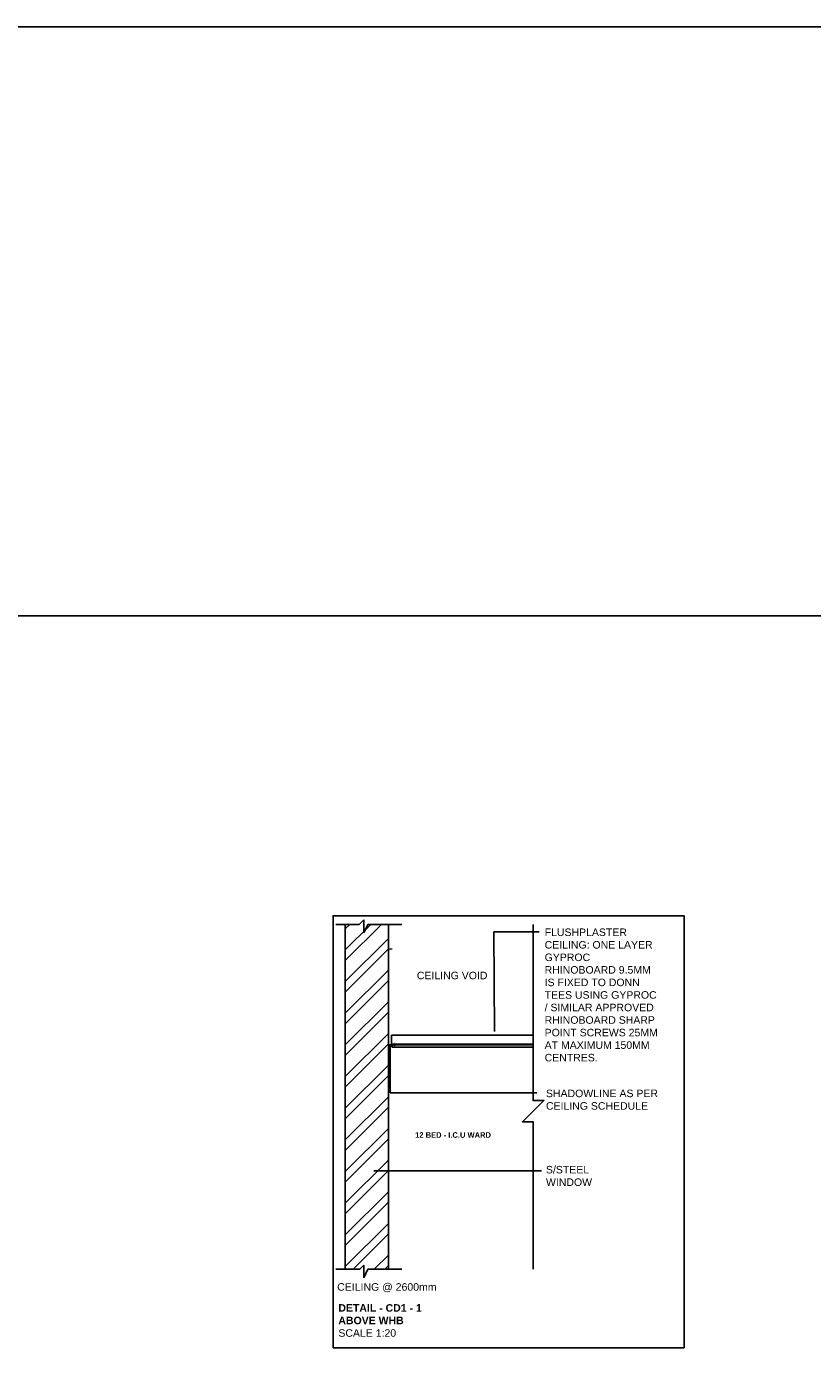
# Model space of a CAD drawing. Header units: millimetres. Extents: x -115474967 to 444143, y -74377 to 241828222.
# Tile 461 of 590: x 53603 to 57781, y 35823 to 42981. Entities that reach past the tile are written whole.
import ezdxf

# ---------------------------------------------------------------- set-up
doc = ezdxf.new("R2010")
doc.units = ezdxf.units.MM
doc.header["$MEASUREMENT"] = 0
for name, color, linetype in [('0-ELEV.25', 4, 'Continuous'), ('0-ELEV.35', 2, 'Continuous'), ('00-6 H-Brickwork', 9, 'Continuous'), ('CEIL-PLAN', 7, 'Continuous'), ('TEXT-20', 2, 'Continuous'), ('WALL', 1, 'Continuous'), ('WIND', 7, 'Continuous')]:
    doc.layers.add(name, color=color, linetype=linetype)
for name, color, linetype, lineweight in [('1 Labels', 2, 'Continuous', 35), ('G-ANNO-TEXT', 231, 'Continuous', 9), ('LAYER_1', 5, 'Continuous', 18), ('THIN', 6, 'Continuous', 9)]:
    doc.layers.add(name, color=color, linetype=linetype, lineweight=lineweight)
doc.styles.add('Arial_2', font='arial.ttf', dxfattribs={"height": 150})
doc.styles.add('DIMS', font='simplex.shx')
doc.dimstyles.new('DIM-20', dxfattribs={"dimscale": 4, "dimtxt": 10, "dimasz": 8, "dimexe": 10, "dimexo": 5, "dimgap": 4, "dimtad": 1, "dimdec": 0, "dimrnd": 5, "dimdsep": 46, "dimtxsty": 'DIMS', "dimblk": 'ARCHTICK', "dimcen": 25, "dimdle": 10, "dimclrd": 9, "dimclre": 9, "dimclrt": 4, "dimadec": 0, "dimazin": 0, "dimtfac": 1, "dimtdec": 0, "dimtmove": 2, "dimatfit": 2, "dimfxl": 1, "dimtolj": 1, "dimtzin": 0, "dimarcsym": 0})

# ---------------------------------------------------------------- blocks, each defined once
blk = doc.blocks.new('_ArchTick')
at = {"color": 0, "linetype": 'ByBlock', "const_width": 0.15}
blk.add_lwpolyline([(-0.5, -0.5), (0.5, 0.5)], dxfattribs=at)

msp = doc.modelspace()

# ---------------------------------------------------------------- hatches: boundary and pattern name
at = {"lineweight": 18}
msp.add_hatch(color=253, dxfattribs=at).paths.add_polyline_path([(55559.73104, 37569.47232), (55557.85604, 37569.47232), (55557.85604, 37570.47232), (55559.73104, 37570.47232), (55559.73104, 37569.97232)], flags=0)
msp.add_hatch(color=253, dxfattribs=at).paths.add_polyline_path([(55559.73104, 37569.47232), (55557.85604, 37569.47232), (55557.85604, 37570.47232), (55559.73104, 37570.47232), (55559.73104, 37569.97232)], flags=0)
at = {"layer": '00-6 H-Brickwork'}
h = msp.add_hatch(dxfattribs=at)
h.set_pattern_fill('ANSI32', color=256, scale=12.5, angle=360, style=0)
h.set_pattern_definition([(45, (-161769.12, 343321.11), (-84.1899, 84.1899), []), (45, (-161712.99, 343321.11), (-84.1899, 84.1899), [])])
h.paths.add_polyline_path([(55526.35289, 38208.58827), (55296.35289, 38208.58827), (55296.35289, 36374.47115), (55526.35289, 36374.47115)])

# ---------------------------------------------------------------- linework, layer by layer
at = {"lineweight": 18}
for p, q in [((55527.35288, 37570.2917), (55568.35289, 37570.2917, -263.71006)), ((55527.35288, 37569.7917), (55568.35289, 37569.7917, -263.71006)), ((55568.35289, 37569.2917, -263.71006), (55546.85289, 37569.2917, -263.71006)), ((55568.35289, 37569.2917, -263.71006), (55546.85289, 37569.2917, -263.71006)), ((55557.85604, 37563.44148, -201.23011), (55559.73104, 37563.44148, -201.23011)), ((55557.85604, 37563.44148, -201.23011), (55559.73104, 37563.44148, -201.23011))]:
    msp.add_line(p, q, dxfattribs=at)
for p, q in [((55546.35289, 37568.7917, -263.71006), (56296.18724, 37568.7917, -263.71006)), ((55546.35289, 37556.55198), (56296.18724, 37556.55198))]:
    msp.add_line(p, q)
msp.add_lwpolyline([(14259.94508, 42981.12756), (127356.6548, 42981.12756), (127356.6548, 29513.51943), (14259.94508, 29513.51943)], close=True)
at = {"lineweight": 18, "flags": 128}
msp.add_lwpolyline([(55526.85289, 37570.7917), (55526.85289, 37591.7917), (55526.35289, 37591.7917), (55526.35289, 37570.7917)], dxfattribs=at)
at = {"lineweight": 18, "elevation": -263.71006, "flags": 128}
msp.add_lwpolyline([(55546.35289, 37568.7917), (55546.35289, 37556.55198), (55545.85289, 37556.55198), (55545.85289, 37568.7917)], dxfattribs=at)
at = {"lineweight": 18, "elevation": -201.23011, "flags": 128}
msp.add_lwpolyline([(55557.85604, 37570.8317), (55559.73104, 37570.8317), (55559.73104, 37568.00545), (55557.85604, 37568.00545)], close=True, dxfattribs=at)
msp.add_lwpolyline([(55557.85604, 37570.8317), (55559.73104, 37570.8317), (55559.73104, 37568.00545), (55557.85604, 37568.00545)], close=True, dxfattribs=at)
at = {"lineweight": 18}
for centre, radius, start, end in [((55527.35289, 37570.7917), 1, 180, 269.999427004), ((55527.35289, 37570.7917), 0.5, 180, 269.998854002), ((55546.85289, 37568.7917, -263.71006), 1, 90.000573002, 180), ((55546.85289, 37568.7917, -263.71006), 1, 90.000573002, 180), ((55546.85289, 37568.7917, -263.71006), 0.5, 90.001145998, 180), ((55546.85289, 37568.7917, -263.71006), 0.5, 90.001145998, 180), ((55558.79354, 37574.05931, -201.23011), 1.02827, 24.254938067, 155.745061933), ((55558.79354, 37574.05931, -201.23011), 1.02827, 24.254938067, 155.745061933), ((55568.35289, 37569.7917, -263.71006), 0.5, 269.998854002, 90.001145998), ((55568.35289, 37569.7917, -263.71006), 0.5, 269.998854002, 90.001145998)]:
    msp.add_arc(centre, radius, start, end, dxfattribs=at)
at = {"layer": '0-ELEV.25'}
for points in [[(67469.71469, 29882.47776), (49844.19573, 29882.47776), (49844.19573, 39849.4047), (67469.71469, 39849.4047)], [(57099.62604, 35957.26526), (55232.14114, 35957.26526), (55232.14114, 38254.69322), (57099.62604, 38254.69322)]]:
    msp.add_lwpolyline(points, close=True, dxfattribs=at)
at = {"layer": '0-ELEV.35'}
msp.add_line((55546.35289, 37568.83173, 161.36781), (55546.35289, 37556.55198), dxfattribs=at)
at = {"layer": '1 Labels'}
msp.add_lwpolyline([(55546.35289, 37556.55198), (55546.35289, 37568.8317)], dxfattribs=at)
at = {"layer": 'CEIL-PLAN'}
for points, elevation in [([(56292.00762, 37619.04665), (55542.35289, 37619.0463)], -114121.25119), ([(55542.35289, 37571.8317), (56296.18724, 37571.8317)], -201.23011)]:
    msp.add_lwpolyline(points, dxfattribs=dict(at, elevation=elevation))
msp.add_lwpolyline([(55542.35289, 37571.8317), (55542.35289, 37619.0463)], dxfattribs=at)
at = {"layer": 'LAYER_1', "color": 7}
for p, q in [((55557.85604, 37574.48172, -201.23011), (55557.85604, 37570.8317, -201.23011)), ((55557.85604, 37574.48172, -201.23011), (55557.85604, 37570.8317, -201.23011)), ((55557.85604, 37566.5192, -201.23011), (55557.85604, 37563.44148, -201.23011)), ((55557.85604, 37566.5192, -201.23011), (55557.85604, 37563.44148, -201.23011)), ((55559.73104, 37574.48172, -201.23011), (55559.73104, 37570.8317, -201.23011)), ((55559.73104, 37574.48172, -201.23011), (55559.73104, 37570.8317, -201.23011)), ((55559.73104, 37566.5192, -201.23011), (55559.73104, 37563.44148, -201.23011)), ((55559.73104, 37566.5192, -201.23011), (55559.73104, 37563.44148, -201.23011))]:
    msp.add_line(p, q, dxfattribs=at)
at = {"layer": 'LAYER_1', "color": 7, "elevation": -201.23011, "flags": 128}
msp.add_lwpolyline([(55555.66854, 37570.47232), (55561.91854, 37570.47232), (55561.91854, 37570.8317), (55555.66854, 37570.8317)], close=True, dxfattribs=at)
msp.add_lwpolyline([(55555.66854, 37570.47232), (55561.91854, 37570.47232), (55561.91854, 37570.8317), (55555.66854, 37570.8317)], close=True, dxfattribs=at)
at = {"layer": 'LAYER_1', "color": 7, "extrusion": (0, 0, -1)}
for centre, start_param, end_param in [((55554.19309, 37566.61557, -201.23011), 0.4144634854, 1.5936707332), ((55554.19309, 37566.61557, -201.23011), 0.4144634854, 1.5936707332), ((55563.39399, 37566.61557, -201.23011), 4.689514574, 5.8687218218), ((55563.39399, 37566.61557, -201.23011), 4.689514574, 5.8687218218)]:
    msp.add_ellipse(centre, major_axis=(0, 4.2135), ratio=0.8695652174, start_param=start_param, end_param=end_param, dxfattribs=at)
at = {"layer": 'THIN'}
msp.add_line((55546.35289, 38076.55198), (55526.35289, 38076.55198), dxfattribs=at)
at = {"layer": 'WALL'}
for p, q in [((55296.35289, 38208.58827), (55296.35289, 36374.47115)), ((55526.35289, 38208.58827), (55526.35289, 36374.47115))]:
    msp.add_line(p, q, dxfattribs=at)
at = {"layer": 'WIND'}
for p, q in [((55371.35289, 38208.58827), (55396.35289, 38233.58827)), ((55396.35289, 38233.58827), (55396.35289, 38163.58827)), ((55246.35289, 38208.58827), (55371.35289, 38208.58827)), ((55396.35289, 38163.58827), (55417.33673, 38208.58827)), ((55417.33673, 38208.58827), (55597.33673, 38208.58827)), ((55246.35289, 36374.47115), (55374.27206, 36374.47115)), ((55374.27206, 36374.47115), (55396.35289, 36396.55198)), ((55396.35289, 36396.55198), (55396.35289, 36329.47115)), ((55396.35289, 36329.47115), (55417.33673, 36374.47115)), ((55417.33673, 36374.47115), (55597.33673, 36374.47115))]:
    msp.add_line(p, q, dxfattribs=at)
msp.add_lwpolyline([(56296.18724, 36374.47115), (56296.18724, 37159.39552), (56238.95481, 37159.44324), (56353.39742, 37271.83903), (56296.18724, 37271.88676), (56296.18724, 38208.58827)], dxfattribs=at)

# ---------------------------------------------------------------- texts
at = {"layer": 'G-ANNO-TEXT', "color": 7, "attachment_point": 1, "style": 'Arial_2'}
for s, insert, char_height, width in [('FLUSHPLASTER CEILING: ONE LAYER GYPROC RHINOBOARD 9.5MM IS FIXED TO DONN TEES USING GYPROC / SIMILAR APPROVED RHINOBOARD SHARP POINT SCREWS 25MM AT MAXIMUM 150MM CENTRES.', (56357.65517, 38186.83785), 40, 614.1748029), ('CEILING VOID', (55677.58397, 37956.87556, -13.9952), 40, 476.4621221), ('SHADOWLINE AS PER CEILING SCHEDULE', (56364.62975, 37329.89015), 40, 614.1748029), ('\\A1;\\pxql;{\\fCentury Gothic|b1|i0|c0|p34;\\C2;12 BED - I.C.U WARD}', (55668.53306, 37103.65404), 30, 462.241841), ('S/STEEL WINDOW ', (56364.62975, 36924.3297), 40, 184.5859712), ('\\pxt3;CEILING @ 2600mm', (55253.74568, 36300.67789), 40, 851.8796647), ('{\\fArial|b1|i0|c0|p34;\\C3;DETAIL - CD1 - 1\\PABOVE WHB  \\P}SCALE 1:20', (55259.96742, 36189.04381), 40, 857.2490778)]:
    msp.add_mtext(s, dxfattribs=dict(at, insert=insert, char_height=char_height, width=width))

# ---------------------------------------------------------------- leaders
at = {"layer": 'TEXT-20'}
for points in [[(56091.64691, 37638.74948), (56086.88331, 38168.5308), (56328.26364, 38168.5308)], [(55534.77545, 37567.73445), (55534.77545, 37313.02372), (56315.81673, 37313.02372)], [(55449.3168, 36898.08908), (56340.17116, 36898.08908)]]:
    msp.add_leader(points, dimstyle='DIM-20', override={"dimtad": 0}, dxfattribs=at)

doc.saveas('drawing.dxf')
